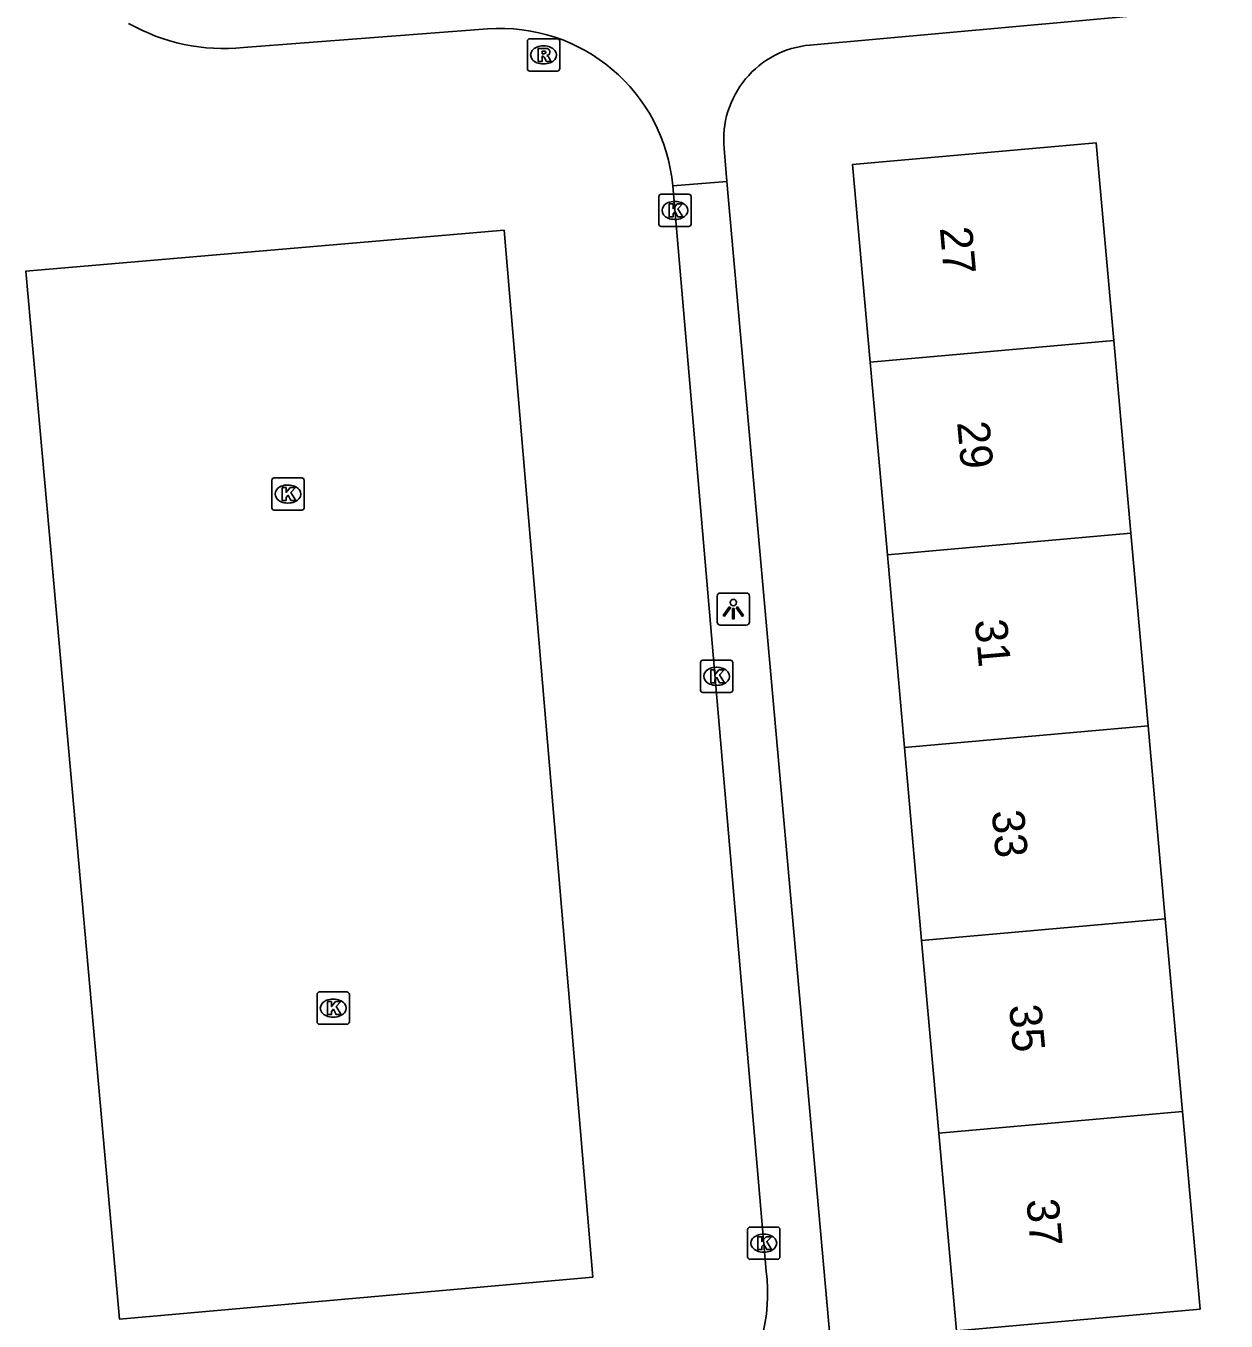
# Model space of a CAD drawing. Extents: x 160557 to 161245, y 385330 to 386505.
# Drawn here: x 160999.28 to 161036.49, y 385520.63 to 385560.8 of the extents above; entities that cross this region are included whole.
import ezdxf

# ---------------------------------------------------------------- set-up
doc = ezdxf.new("R2010")
doc.units = 0
for name, color, linetype in [('IMGEO_Kolk', 7, 'Continuous'), ('IMGEO_Lichtpunt', 7, 'Continuous'), ('IMGEO_Pand', 7, 'Continuous'), ('IMGEO_Pand_nummerreeks', 7, 'Continuous'), ('IMGEO_Rijbaan_lokaal_open', 7, 'Continuous'), ('IMGEO_Rioolput', 7, 'Continuous'), ('IMGEO_Voetpad_open', 7, 'Continuous')]:
    doc.layers.add(name, color=color, linetype=linetype)

msp = doc.modelspace()

# ---------------------------------------------------------------- linework, layer by layer
at = {"layer": 'IMGEO_Kolk'}
for p, q in [((161018.903, 385554.649), (161018.903, 385555.501)), ((161018.978, 385555.575), (161019.83, 385555.575)), ((161019.391, 385555.355), (161019.416, 385555.355)), ((161019.904, 385555.501), (161019.904, 385554.649)), ((161019.83, 385554.575), (161018.978, 385554.575)), ((161019.414, 385554.795), (161019.389, 385554.795)), ((161006.979, 385546.779), (161007.831, 385546.779)), ((161006.904, 385545.853), (161006.904, 385546.705)), ((161007.392, 385546.559), (161007.417, 385546.559)), ((161007.905, 385546.705), (161007.905, 385545.853)), ((161007.415, 385545.999), (161007.39, 385545.999)), ((161007.831, 385545.779), (161006.979, 385545.779)), ((161020.196, 385540.2), (161020.196, 385541.052)), ((161020.271, 385541.126), (161021.123, 385541.126)), ((161020.684, 385540.906), (161020.709, 385540.906)), ((161021.197, 385541.052), (161021.197, 385540.2)), ((161021.123, 385540.126), (161020.271, 385540.126)), ((161020.707, 385540.346), (161020.682, 385540.346)), ((161008.308, 385529.912), (161008.308, 385530.764)), ((161008.383, 385530.838), (161009.235, 385530.838)), ((161009.309, 385530.764), (161009.309, 385529.912)), ((161008.796, 385530.618), (161008.821, 385530.618)), ((161008.819, 385530.058), (161008.794, 385530.058)), ((161009.235, 385529.838), (161008.383, 385529.838)), ((161021.732, 385523.548), (161022.584, 385523.548)), ((161021.657, 385522.622), (161021.657, 385523.474)), ((161022.145, 385523.328), (161022.17, 385523.328)), ((161022.658, 385523.474), (161022.658, 385522.622)), ((161022.168, 385522.768), (161022.143, 385522.768)), ((161022.584, 385522.548), (161021.732, 385522.548))]:
    msp.add_line(p, q, dxfattribs=at)
for points in [[(161018.903, 385554.649), (161018.903, 385555.501)], [(161018.978, 385555.575), (161019.83, 385555.575)], [(161019.224, 385555.275), (161019.347, 385555.275), (161019.347, 385555.124), (161019.477, 385555.275), (161019.641, 385555.275), (161019.495, 385555.124), (161019.648, 385554.875), (161019.496, 385554.875), (161019.411, 385555.039), (161019.347, 385554.972), (161019.347, 385554.875), (161019.224, 385554.875), (161019.224, 385555.275)], [(161019.904, 385555.501), (161019.904, 385554.649)], [(161019.83, 385554.575), (161018.978, 385554.575)], [(161006.979, 385546.779), (161007.831, 385546.779)], [(161006.904, 385545.853), (161006.904, 385546.705)], [(161007.225, 385546.479), (161007.348, 385546.479), (161007.348, 385546.328), (161007.478, 385546.479), (161007.642, 385546.479), (161007.496, 385546.328), (161007.649, 385546.079), (161007.497, 385546.079), (161007.412, 385546.243), (161007.348, 385546.176), (161007.348, 385546.079), (161007.225, 385546.079), (161007.225, 385546.479)], [(161007.905, 385546.705), (161007.905, 385545.853)], [(161007.831, 385545.779), (161006.979, 385545.779)], [(161020.196, 385540.2), (161020.196, 385541.052)], [(161020.271, 385541.126), (161021.123, 385541.126)], [(161020.517, 385540.826), (161020.64, 385540.826), (161020.64, 385540.675), (161020.77, 385540.826), (161020.934, 385540.826), (161020.788, 385540.675), (161020.941, 385540.426), (161020.789, 385540.426), (161020.704, 385540.59), (161020.64, 385540.523), (161020.64, 385540.426), (161020.517, 385540.426), (161020.517, 385540.826)], [(161021.197, 385541.052), (161021.197, 385540.2)], [(161021.123, 385540.126), (161020.271, 385540.126)], [(161008.308, 385529.912), (161008.308, 385530.764)], [(161008.383, 385530.838), (161009.235, 385530.838)], [(161009.309, 385530.764), (161009.309, 385529.912)], [(161008.629, 385530.538), (161008.752, 385530.538), (161008.752, 385530.387), (161008.882, 385530.538), (161009.046, 385530.538), (161008.9, 385530.387), (161009.053, 385530.138), (161008.901, 385530.138), (161008.816, 385530.302), (161008.752, 385530.235), (161008.752, 385530.138), (161008.629, 385530.138), (161008.629, 385530.538)], [(161009.235, 385529.838), (161008.383, 385529.838)], [(161021.732, 385523.548), (161022.584, 385523.548)], [(161021.657, 385522.622), (161021.657, 385523.474)], [(161021.978, 385523.248), (161022.101, 385523.248), (161022.101, 385523.097), (161022.231, 385523.248), (161022.395, 385523.248), (161022.249, 385523.097), (161022.402, 385522.848), (161022.25, 385522.848), (161022.165, 385523.012), (161022.101, 385522.945), (161022.101, 385522.848), (161021.978, 385522.848), (161021.978, 385523.248)], [(161022.658, 385523.474), (161022.658, 385522.622)], [(161022.584, 385522.548), (161021.732, 385522.548)]]:
    msp.add_lwpolyline(points, dxfattribs=at)
for centre, start, end in [((161018.98, 385555.499), 91.552, 178.448), ((161018.98, 385555.499), 91.552, 178.448), ((161019.828, 385555.499), 1.552, 88.448), ((161019.828, 385555.499), 1.552, 88.448), ((161018.98, 385554.651), 181.552, 268.448), ((161018.98, 385554.651), 181.552, 268.448), ((161019.828, 385554.651), 271.552, 358.448), ((161019.828, 385554.651), 271.552, 358.448), ((161006.981, 385546.703), 91.552, 178.448), ((161006.981, 385546.703), 91.552, 178.448), ((161007.829, 385546.703), 1.552, 88.448), ((161007.829, 385546.703), 1.552, 88.448), ((161006.981, 385545.855), 181.552, 268.448), ((161006.981, 385545.855), 181.552, 268.448), ((161007.829, 385545.855), 271.552, 358.448), ((161007.829, 385545.855), 271.552, 358.448), ((161020.273, 385541.05), 91.552, 178.448), ((161020.273, 385541.05), 91.552, 178.448), ((161021.121, 385541.05), 1.552, 88.448), ((161021.121, 385541.05), 1.552, 88.448), ((161020.273, 385540.202), 181.552, 268.448), ((161020.273, 385540.202), 181.552, 268.448), ((161021.121, 385540.202), 271.552, 358.448), ((161021.121, 385540.202), 271.552, 358.448), ((161008.385, 385530.762), 91.552, 178.448), ((161008.385, 385530.762), 91.552, 178.448), ((161009.233, 385530.762), 1.552, 88.448), ((161009.233, 385530.762), 1.552, 88.448), ((161008.385, 385529.914), 181.552, 268.448), ((161008.385, 385529.914), 181.552, 268.448), ((161009.233, 385529.914), 271.552, 358.448), ((161009.233, 385529.914), 271.552, 358.448), ((161021.734, 385523.472), 91.552, 178.448), ((161021.734, 385523.472), 91.552, 178.448), ((161022.582, 385523.472), 1.552, 88.448), ((161022.582, 385523.472), 1.552, 88.448), ((161021.734, 385522.624), 181.552, 268.448), ((161021.734, 385522.624), 181.552, 268.448), ((161022.582, 385522.624), 271.552, 358.448), ((161022.582, 385522.624), 271.552, 358.448)]:
    msp.add_arc(centre, 0.0765, start, end, dxfattribs=at)
for centre, major_axis, ratio, start_param, end_param in [((161019.39, 385555.075), (-0.387, 0.002), 0.722429, 4.712389, 7.853982), ((161019.415, 385555.075), (-0.39, 0.002), 0.717154, 1.570796, 4.712389), ((161007.391, 385546.279), (-0.387, 0.002), 0.722429, 4.712389, 7.853982), ((161007.416, 385546.279), (-0.39, 0.002), 0.717154, 1.570796, 4.712389), ((161020.683, 385540.626), (-0.387, 0.002), 0.722429, 4.712389, 7.853982), ((161020.708, 385540.626), (-0.39, 0.002), 0.717154, 1.570796, 4.712389), ((161008.795, 385530.338), (-0.387, 0.002), 0.722429, 4.712389, 7.853982), ((161008.82, 385530.338), (-0.39, 0.002), 0.717154, 1.570796, 4.712389), ((161022.144, 385523.048), (-0.387, 0.002), 0.722429, 4.712389, 7.853982), ((161022.169, 385523.048), (-0.39, 0.002), 0.717154, 1.570796, 4.712389)]:
    msp.add_ellipse(centre, major_axis=major_axis, ratio=ratio, start_param=start_param, end_param=end_param, dxfattribs=at)
at = {"layer": 'IMGEO_Lichtpunt'}
for p, q in [((161021.617, 385543.21), (161020.809, 385543.21)), ((161021.617, 385543.21), (161020.809, 385543.21)), ((161020.715, 385543.115), (161020.715, 385542.308)), ((161020.715, 385543.115), (161020.715, 385542.308)), ((161021.711, 385542.308), (161021.711, 385543.115)), ((161021.711, 385542.308), (161021.711, 385543.115)), ((161020.809, 385542.214), (161021.617, 385542.214)), ((161020.809, 385542.214), (161021.617, 385542.214))]:
    msp.add_line(p, q, dxfattribs=at)
for points in [[(161021.089, 385542.779), (161021.128, 385542.751), (161020.94, 385542.489), (161020.902, 385542.516), (161021.089, 385542.779)], [(161021.301, 385542.751), (161021.339, 385542.778), (161021.526, 385542.516), (161021.487, 385542.488), (161021.301, 385542.751)], [(161021.191, 385542.731), (161021.238, 385542.731), (161021.238, 385542.409), (161021.191, 385542.409), (161021.191, 385542.731)]]:
    msp.add_lwpolyline(points, dxfattribs=at)
msp.add_circle((161021.214, 385542.913), 0.0994, dxfattribs=at)
for centre, start, end in [((161020.809, 385543.115), 90, 180), ((161020.809, 385543.115), 90, 180), ((161021.617, 385543.115), 0, 90), ((161021.617, 385543.115), 0, 90), ((161020.809, 385542.308), 180, 270), ((161020.809, 385542.308), 180, 270), ((161021.617, 385542.308), 270, 0), ((161021.617, 385542.308), 270, 360)]:
    msp.add_arc(centre, 0.0946, start, end, dxfattribs=at)
at = {"layer": 'IMGEO_Pand'}
for points in [[(161025.457, 385550.367), (161024.911, 385556.501), (161032.465, 385557.174), (161033.011, 385551.04)], [(161025.457, 385550.367), (161033.011, 385551.04)], [(161033.011, 385551.04), (161033.544, 385545.064)], [(161025.99, 385544.391), (161025.457, 385550.367)], [(161033.544, 385545.064), (161025.99, 385544.391)], [(161033.544, 385545.064), (161034.076, 385539.088)], [(161026.522, 385538.415), (161025.99, 385544.391)], [(161034.076, 385539.088), (161026.522, 385538.415)], [(161034.076, 385539.088), (161034.608, 385533.111)], [(161027.054, 385532.438), (161026.522, 385538.415)], [(161027.054, 385532.438), (161034.608, 385533.111)], [(161034.608, 385533.111), (161035.141, 385527.135)], [(161027.587, 385526.462), (161027.054, 385532.438)], [(161035.141, 385527.135), (161035.687, 385521.001), (161028.133, 385520.328), (161027.587, 385526.462)], [(161035.141, 385527.135), (161027.587, 385526.462)]]:
    msp.add_lwpolyline(points, dxfattribs=at)
at = {"layer": 'IMGEO_Rijbaan_lokaal_open'}
for points in [[(161006.022, 385560.123), (161013.589, 385560.702)], [(161022.229, 385522.186), (161019.335, 385555.837)], [(161014.104, 385554.461), (161000, 385553.255), (160999.279, 385553.193), (161000, 385545.124), (161002.184, 385520.688), (161016.856, 385521.999), (161014.104, 385554.461)]]:
    msp.add_lwpolyline(points, dxfattribs=at)
for centre, radius, start, end in [((161005.418, 385566.065), 5.972, 240.3568, 275.8059), ((161013.998, 385555.359), 5.358, 5.1164, 94.3761), ((161017.008, 385521.483), 5.269, 275.3199, 7.6688)]:
    msp.add_arc(centre, radius, start, end, dxfattribs=at)
at = {"layer": 'IMGEO_Rioolput'}
for p, q in [((161014.829, 385559.47), (161014.829, 385560.322)), ((161014.904, 385560.396), (161015.756, 385560.396)), ((161015.317, 385560.176), (161015.342, 385560.176)), ((161015.83, 385560.322), (161015.83, 385559.47)), ((161015.756, 385559.396), (161014.904, 385559.396)), ((161015.34, 385559.616), (161015.315, 385559.616))]:
    msp.add_line(p, q, dxfattribs=at)
for points in [[(161014.829, 385559.47), (161014.829, 385560.322)], [(161014.904, 385560.396), (161015.756, 385560.396)], [(161015.418, 385560.094), (161015.166, 385560.096), (161015.166, 385559.696)], [(161015.83, 385560.322), (161015.83, 385559.47)], [(161015.166, 385559.696), (161015.29, 385559.696), (161015.29, 385559.858), (161015.301, 385559.858)], [(161015.344, 385560.015), (161015.29, 385560.015), (161015.29, 385559.934)], [(161015.29, 385559.934), (161015.342, 385559.934)], [(161015.348, 385559.829), (161015.419, 385559.696), (161015.559, 385559.696), (161015.494, 385559.822)], [(161015.756, 385559.396), (161014.904, 385559.396)]]:
    msp.add_lwpolyline(points, dxfattribs=at)
for centre, radius, start, end in [((161014.906, 385560.32), 0.0765, 91.552, 178.448), ((161014.906, 385560.32), 0.0765, 91.552, 178.448), ((161015.417, 385559.984), 0.109, 350.3612, 89.416), ((161015.754, 385560.32), 0.0765, 1.552, 88.448), ((161015.754, 385560.32), 0.0765, 1.552, 88.448), ((161015.3, 385559.805), 0.0533, 26.0293, 88.6989), ((161015.326, 385560.123), 0.19, 274.7715, 282.9687), ((161015.35, 385559.919), 0.0964, 77.0061, 93.1865), ((161015.364, 385559.976), 0.0378, 276.6634, 79.6772), ((161015.415, 385559.984), 0.112, 277.5842, 350.9817), ((161015.399, 385559.769), 0.108, 29.5134, 73.7905), ((161014.906, 385559.472), 0.0765, 181.552, 268.448), ((161014.906, 385559.472), 0.0765, 181.552, 268.448), ((161015.754, 385559.472), 0.0765, 271.552, 358.448), ((161015.754, 385559.472), 0.0765, 271.552, 358.448)]:
    msp.add_arc(centre, radius, start, end, dxfattribs=at)
for centre, major_axis, ratio, start_param, end_param in [((161015.316, 385559.896), (-0.387, 0.002), 0.722429, 4.712389, 7.853982), ((161015.341, 385559.896), (-0.39, 0.002), 0.717154, 1.570796, 4.712389)]:
    msp.add_ellipse(centre, major_axis=major_axis, ratio=ratio, start_param=start_param, end_param=end_param, dxfattribs=at)
at = {"layer": 'IMGEO_Voetpad_open'}
for points in [[(161023.592, 385560.203), (161042.213, 385561.889)], [(161021.018, 385555.971), (161020.927, 385556.998)], [(161019.335, 385555.837), (161021.018, 385555.971)], [(161024.214, 385520.068), (161021.018, 385555.971)]]:
    msp.add_lwpolyline(points, dxfattribs=at)
msp.add_arc((161023.86, 385557.27), 2.945, 95.2131, 185.2989, dxfattribs=at)

# ---------------------------------------------------------------- texts
at = {"layer": 'IMGEO_Pand_nummerreeks'}
for s, p in [('27', (161027.616, 385554.533)), ('29', (161028.153, 385548.504)), ('31', (161028.7, 385542.363)), ('33', (161029.227, 385536.446)), ('35', (161029.764, 385530.418)), ('37', (161030.301, 385524.389))]:
    msp.add_text(s, height=1, rotation=275.09, dxfattribs=at).set_placement(p)

doc.saveas('drawing.dxf')
